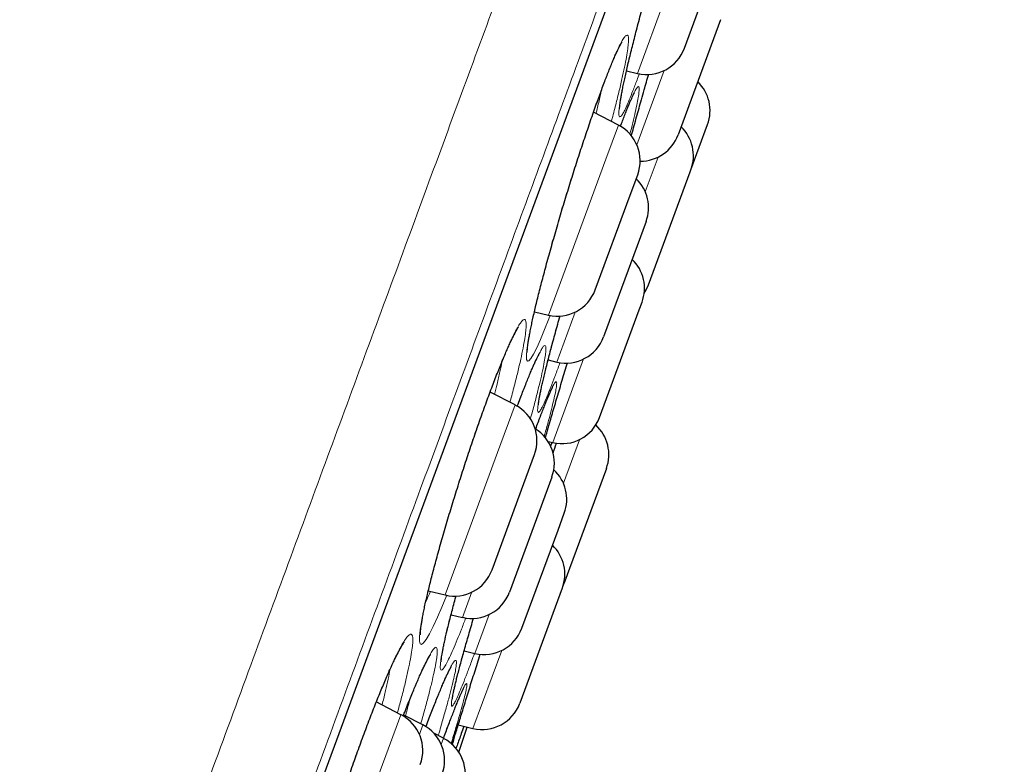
# Model space of a CAD drawing. Header units: millimetres. Extents: x 8 to 791, y 12 to 1717.
# Tile 341 of 344: x 778 to 790, y 1571 to 1580. Entities that reach past the tile are written whole.
import ezdxf

# ---------------------------------------------------------------- set-up
doc = ezdxf.new("R2010")
doc.units = ezdxf.units.MM

msp = doc.modelspace()

# ---------------------------------------------------------------- linework, layer by layer
at = {"color": 8, "linetype": 'Continuous', "lineweight": 0}
for p, q in [((767.427, 1531.391), (790.25, 1593.26)), ((785.9, 1579.607), (786.67, 1581.695)), ((786.233, 1579.644), (785.892, 1578.72)), ((785.507, 1578.542), (785.663, 1578.965)), ((784.791, 1576.601), (785.507, 1578.542)), ((785.997, 1578.136), (786.156, 1578.567)), ((785.124, 1576.638), (784.895, 1576.016)), ((784.845, 1575.013), (785.229, 1576.054)), ((784.16, 1574.891), (784.378, 1575.482)), ((784.631, 1575.178), (784.64, 1575.202)), ((785.178, 1575.05), (784.978, 1574.509)), ((783.506, 1573.118), (784.16, 1574.891)), ((783.839, 1573.155), (783.723, 1572.839)), ((783.877, 1572.389), (784.056, 1572.876)), ((784.21, 1572.426), (783.852, 1571.456)), ((782.67, 1570.85), (782.956, 1571.628)), ((783.229, 1571.5), (783.186, 1571.383)), ((783.485, 1571.335), (783.534, 1571.466)), ((783.458, 1571.255), (783.487, 1571.334))]:
    msp.add_line(p, q, dxfattribs=at)
at = {"color": 7, "linetype": 'Continuous', "lineweight": 30}
for p, q in [((767.436, 1531.412), (790.244, 1593.239)), ((786.484, 1579.921), (786.95, 1581.186)), ((786.935, 1580.276), (786.406, 1578.843)), ((785.763, 1579.639), (785.9, 1579.607)), ((785.663, 1578.965), (785.353, 1579.124)), ((786.566, 1578.409), (786.773, 1578.972)), ((786.037, 1576.977), (786.557, 1578.385)), ((786.557, 1578.385), (786.566, 1578.409)), ((785.809, 1578.091), (785.903, 1578.347)), ((785.375, 1576.914), (785.809, 1578.091)), ((786.007, 1577.763), (785.479, 1576.33)), ((785.429, 1575.327), (785.922, 1576.664)), ((785.922, 1576.664), (785.957, 1576.76)), ((784.617, 1576.641), (784.791, 1576.601)), ((784.788, 1576.042), (784.895, 1576.016)), ((784.378, 1575.482), (784.066, 1575.642)), ((784.788, 1575.027), (784.845, 1575.013)), ((784.834, 1575.016), (784.818, 1574.97)), ((784.486, 1574.506), (784.618, 1574.864)), ((785.514, 1574.691), (784.985, 1573.258)), ((784.835, 1574.585), (784.307, 1573.153)), ((784.09, 1573.431), (784.486, 1574.506)), ((784.912, 1573.926), (784.989, 1574.136)), ((784.46, 1572.703), (784.912, 1573.926)), ((784.974, 1573.231), (784.985, 1573.258)), ((783.296, 1573.167), (783.506, 1573.118)), ((784.965, 1573.203), (784.436, 1571.77)), ((783.58, 1572.872), (783.723, 1572.839)), ((783.742, 1572.421), (783.877, 1572.389)), ((782.956, 1571.628), (782.649, 1571.786)), ((783.229, 1571.5), (782.99, 1571.623)), ((783.669, 1571.5), (783.852, 1571.456)), ((783.487, 1571.334), (783.367, 1571.396)), ((783.678, 1571.16), (783.782, 1571.473))]:
    msp.add_line(p, q, dxfattribs=at)
at = {"color": 8, "linetype": 'Continuous', "lineweight": 0, "flags": 128}
for points in [[(784.814, 1576.598), (784.798, 1576.554), (784.745, 1576.421), (784.693, 1576.296), (784.646, 1576.192), (784.607, 1576.113), (784.574, 1576.059), (784.548, 1576.03), (784.53, 1576.026), (784.52, 1576.048), (784.518, 1576.096), (784.524, 1576.168), (784.538, 1576.264), (784.56, 1576.383), (784.589, 1576.523), (784.626, 1576.682), (784.669, 1576.859), (784.718, 1577.051), (784.773, 1577.256), (784.833, 1577.471), (784.896, 1577.693), (784.963, 1577.919), (785.033, 1578.148), (785.103, 1578.375), (785.175, 1578.598), (785.246, 1578.814), (785.316, 1579.02), (785.384, 1579.215), (785.449, 1579.395), (785.51, 1579.559), (785.51, 1579.559)], [(783.526, 1573.116), (783.522, 1573.108), (783.464, 1572.966), (783.41, 1572.84), (783.357, 1572.725), (783.31, 1572.632), (783.27, 1572.564), (783.238, 1572.521), (783.213, 1572.503), (783.197, 1572.51), (783.188, 1572.543), (783.188, 1572.601), (783.196, 1572.683), (783.213, 1572.789), (783.238, 1572.917), (783.27, 1573.065), (783.31, 1573.231), (783.357, 1573.415), (783.41, 1573.611), (783.468, 1573.82), (783.532, 1574.038), (783.599, 1574.261), (783.67, 1574.487), (783.743, 1574.715), (783.817, 1574.94), (783.891, 1575.158), (783.966, 1575.37), (784.038, 1575.57), (784.109, 1575.76), (784.177, 1575.934), (784.241, 1576.09), (784.241, 1576.09)], [(782.319, 1570.894), (782.397, 1571.116), (782.474, 1571.331), (782.551, 1571.538), (782.626, 1571.732), (782.701, 1571.917), (782.771, 1572.085), (782.837, 1572.234), (782.837, 1572.234)]]:
    msp.add_lwpolyline(points, dxfattribs=at)
at = {"color": 7, "linetype": 'Continuous', "lineweight": 30, "flags": 128}
msp.add_lwpolyline([(785.984, 1576.873), (786.01, 1576.916), (786.037, 1576.977)], dxfattribs=at)
at = {"color": 7, "linetype": 'Continuous', "lineweight": 30}
for centre, start, end in [((786.015, 1580.094), 256.7512, 339.7512), ((786.304, 1579.145), 339.7512, 46.173), ((785.434, 1578.52), 339.7512, 62.7512), ((786.097, 1578.583), 339.7512, 46.173), ((785.937, 1579.016), 269.979, 339.7512), ((785.538, 1577.936), 339.7512, 46.173), ((785.488, 1576.933), 339.7512, 46.173), ((784.905, 1577.087), 256.7512, 339.7512), ((785.01, 1576.503), 256.7512, 339.7512), ((784.149, 1575.037), 339.7512, 62.7512), ((784.959, 1575.5), 256.7512, 339.7512), ((784.366, 1574.759), 339.7512, 58.5924), ((785.044, 1574.864), 339.7512, 47.5503), ((784.52, 1574.309), 339.7512, 47.2679), ((784.496, 1573.376), 339.7512, 46.173), ((783.621, 1573.604), 256.7512, 339.7512), ((783.838, 1573.326), 256.7512, 339.7512), ((783.991, 1572.876), 256.7512, 339.7512), ((783.967, 1571.943), 256.7512, 339.7512), ((782.728, 1571.183), 339.7512, 62.7512), ((783, 1571.056), 339.7512, 62.7512), ((783.258, 1570.889), 339.7512, 62.7512)]:
    msp.add_arc(centre, 0.5, start, end, dxfattribs=at)
at = {"color": 8, "linetype": 'Continuous', "lineweight": 0}
for points, knots in [([(765.506, 1530.008), (765.508, 1530.014), (765.513, 1530.026), (765.549, 1530.125), (765.607, 1530.282), (765.689, 1530.503), (765.793, 1530.785), (765.918, 1531.126), (766.065, 1531.524), (766.233, 1531.98), (766.424, 1532.496), (766.637, 1533.074), (766.872, 1533.712), (767.129, 1534.407), (767.405, 1535.156), (767.7, 1535.955), (768.011, 1536.799), (768.339, 1537.686), (768.683, 1538.621), (769.047, 1539.606), (769.429, 1540.642), (769.829, 1541.727), (770.244, 1542.852), (770.673, 1544.016), (771.113, 1545.209), (771.563, 1546.428), (772.022, 1547.67), (772.49, 1548.941), (772.971, 1550.245), (773.464, 1551.581), (773.968, 1552.947), (774.479, 1554.331), (774.996, 1555.732), (775.514, 1557.138), (776.034, 1558.547), (776.553, 1559.955), (777.075, 1561.368), (777.6, 1562.792), (778.129, 1564.225), (778.659, 1565.664), (779.188, 1567.097), (779.714, 1568.522), (780.232, 1569.928), (780.743, 1571.311), (781.244, 1572.67), (781.738, 1574.011), (782.228, 1575.339), (782.712, 1576.651), (783.189, 1577.943), (783.655, 1579.207), (784.11, 1580.439), (784.549, 1581.629), (784.972, 1582.777), (785.379, 1583.881), (785.772, 1584.945), (786.151, 1585.974), (786.517, 1586.965), (786.868, 1587.915), (787.2, 1588.816), (787.514, 1589.667), (787.807, 1590.462), (788.079, 1591.199), (788.33, 1591.879), (788.561, 1592.505), (788.772, 1593.078), (788.964, 1593.597), (789.135, 1594.06), (789.283, 1594.462), (789.409, 1594.803), (789.511, 1595.081), (789.59, 1595.296), (789.646, 1595.447), (789.681, 1595.542), (789.686, 1595.554), (789.688, 1595.56)], [0, 0, 0, 0, 0.014, 0.028, 0.042, 0.056, 0.07, 0.08375, 0.0975, 0.11125, 0.125, 0.139, 0.153, 0.167, 0.181, 0.195, 0.20875, 0.2225, 0.23625, 0.25, 0.264, 0.278, 0.292, 0.306, 0.32, 0.33375, 0.3475, 0.36125, 0.375, 0.389, 0.403, 0.417, 0.431, 0.445, 0.45875, 0.4725, 0.48625, 0.5, 0.514, 0.528, 0.542, 0.556, 0.57, 0.58375, 0.5975, 0.61125, 0.625, 0.639, 0.653, 0.667, 0.681, 0.695, 0.70875, 0.7225, 0.73625, 0.75, 0.764, 0.778, 0.792, 0.806, 0.82, 0.83375, 0.8475, 0.86125, 0.875, 0.889, 0.903, 0.917, 0.931, 0.945, 0.95875, 0.9725, 0.98625, 1, 1, 1, 1]), ([(790.467, 1594.138), (790.465, 1594.133), (790.461, 1594.121), (790.425, 1594.025), (790.369, 1593.873), (790.29, 1593.658), (790.189, 1593.385), (790.067, 1593.054), (789.925, 1592.669), (789.762, 1592.227), (789.577, 1591.726), (789.37, 1591.166), (789.142, 1590.547), (788.894, 1589.873), (788.626, 1589.147), (788.34, 1588.373), (788.038, 1587.554), (787.721, 1586.694), (787.386, 1585.788), (787.034, 1584.832), (786.664, 1583.828), (786.276, 1582.777), (785.873, 1581.686), (785.457, 1580.557), (785.03, 1579.4), (784.594, 1578.218), (784.15, 1577.014), (783.695, 1575.782), (783.229, 1574.518), (782.751, 1573.222), (782.263, 1571.898), (781.768, 1570.556), (781.266, 1569.197), (780.763, 1567.834), (780.26, 1566.468), (779.756, 1565.103), (779.251, 1563.733), (778.741, 1562.352), (778.229, 1560.963), (777.714, 1559.568), (777.202, 1558.178), (776.692, 1556.797), (776.189, 1555.434), (775.695, 1554.093), (775.208, 1552.775), (774.729, 1551.476), (774.254, 1550.188), (773.785, 1548.916), (773.322, 1547.663), (772.87, 1546.438), (772.43, 1545.243), (772.004, 1544.089), (771.594, 1542.976), (771.199, 1541.907), (770.818, 1540.875), (770.45, 1539.877), (770.096, 1538.916), (769.756, 1537.995), (769.434, 1537.121), (769.129, 1536.296), (768.845, 1535.526), (768.581, 1534.811), (768.338, 1534.152), (768.115, 1533.545), (767.909, 1532.989), (767.724, 1532.486), (767.558, 1532.037), (767.414, 1531.647), (767.292, 1531.316), (767.193, 1531.048), (767.116, 1530.839), (767.062, 1530.692), (767.028, 1530.6), (767.024, 1530.588), (767.022, 1530.583)], [0, 0, 0, 0, 0.014, 0.028, 0.042, 0.056, 0.07, 0.08375, 0.0975, 0.11125, 0.125, 0.139, 0.153, 0.167, 0.181, 0.195, 0.20875, 0.2225, 0.23625, 0.25, 0.264, 0.278, 0.292, 0.306, 0.32, 0.33375, 0.3475, 0.36125, 0.375, 0.389, 0.403, 0.417, 0.431, 0.445, 0.45875, 0.4725, 0.48625, 0.5, 0.514, 0.528, 0.542, 0.556, 0.57, 0.58375, 0.5975, 0.61125, 0.625, 0.639, 0.653, 0.667, 0.681, 0.695, 0.70875, 0.7225, 0.73625, 0.75, 0.764, 0.778, 0.792, 0.806, 0.82, 0.83375, 0.8475, 0.86125, 0.875, 0.889, 0.903, 0.917, 0.931, 0.945, 0.95875, 0.9725, 0.98625, 1, 1, 1, 1]), ([(785.924, 1579.605), (785.914, 1579.578), (785.886, 1579.499), (785.843, 1579.388), (785.798, 1579.273), (785.758, 1579.183), (785.726, 1579.118), (785.7, 1579.077), (785.681, 1579.061), (785.67, 1579.072), (785.667, 1579.109), (785.671, 1579.17), (785.684, 1579.256), (785.703, 1579.365), (785.73, 1579.496), (785.764, 1579.648), (785.804, 1579.818), (785.851, 1580.004), (785.902, 1580.205), (785.959, 1580.416), (786.02, 1580.637), (786.083, 1580.863), (786.15, 1581.092), (786.218, 1581.322), (786.286, 1581.548), (786.355, 1581.769), (786.422, 1581.981), (786.487, 1582.181), (786.55, 1582.368), (786.589, 1582.48), (786.609, 1582.535)], [0, 0, 0, 0, 0.018658, 0.055071, 0.091598, 0.128006, 0.164251, 0.20061, 0.236853, 0.273212, 0.309688, 0.346047, 0.382345, 0.418757, 0.455055, 0.491441, 0.527944, 0.56433, 0.600706, 0.637198, 0.673574, 0.709946, 0.746434, 0.782805, 0.819085, 0.855479, 0.891756, 0.9278, 0.963957, 1, 1, 1, 1]), ([(785.51, 1579.559), (785.53, 1579.608), (785.568, 1579.706), (785.619, 1579.828), (785.665, 1579.929), (785.704, 1580.006), (785.737, 1580.058), (785.762, 1580.086), (785.779, 1580.087), (785.788, 1580.063), (785.79, 1580.014), (785.783, 1579.94), (785.769, 1579.842), (785.747, 1579.722), (785.717, 1579.58), (785.68, 1579.42), (785.636, 1579.241), (785.601, 1579.103), (785.579, 1579.022), (785.576, 1579.01)], [0, 0, 0, 0, 0.061557, 0.12331, 0.184869, 0.246584, 0.308498, 0.370215, 0.431885, 0.493752, 0.555425, 0.617316, 0.679405, 0.741296, 0.803072, 0.865041, 0.926813, 0.988795, 1, 1, 1, 1]), ([(785.384, 1579.108), (785.39, 1579.134), (785.411, 1579.218), (785.434, 1579.316), (785.448, 1579.381), (785.452, 1579.399)], [0, 0, 0, 0, 0.240842, 0.794693, 1, 1, 1, 1]), ([(785.688, 1578.946), (785.695, 1578.967), (785.722, 1579.039), (785.761, 1579.142), (785.806, 1579.252), (785.844, 1579.338), (785.875, 1579.4), (785.898, 1579.437), (785.914, 1579.448), (785.922, 1579.434), (785.922, 1579.395), (785.914, 1579.33), (785.898, 1579.241), (785.874, 1579.129), (785.844, 1579), (785.819, 1578.899), (785.806, 1578.85)], [0, 0, 0, 0, 0.030473, 0.105614, 0.180516, 0.255363, 0.330451, 0.405301, 0.480055, 0.555048, 0.629806, 0.704796, 0.780025, 0.855016, 0.929856, 1, 1, 1, 1]), ([(785.824, 1578.832), (785.838, 1578.881), (785.868, 1578.994), (785.911, 1579.146), (785.94, 1579.249), (785.949, 1579.28)], [0, 0, 0, 0, 0.348662, 0.804524, 1, 1, 1, 1]), ([(784.241, 1576.09), (784.26, 1576.135), (784.299, 1576.226), (784.35, 1576.336), (784.396, 1576.426), (784.435, 1576.492), (784.467, 1576.534), (784.492, 1576.55), (784.508, 1576.541), (784.516, 1576.506), (784.515, 1576.447), (784.506, 1576.362), (784.489, 1576.255), (784.464, 1576.126), (784.431, 1575.976), (784.39, 1575.808), (784.351, 1575.654), (784.323, 1575.551), (784.313, 1575.515)], [0, 0, 0, 0, 0.063503, 0.127204, 0.190709, 0.255111, 0.31972, 0.384123, 0.448498, 0.513078, 0.577455, 0.642054, 0.70686, 0.771459, 0.835909, 0.900562, 0.965008, 1, 1, 1, 1]), ([(784.936, 1576.01), (784.932, 1575.999), (784.91, 1575.936), (784.871, 1575.832), (784.821, 1575.701), (784.776, 1575.59), (784.738, 1575.501), (784.706, 1575.438), (784.682, 1575.399), (784.666, 1575.386), (784.658, 1575.398), (784.657, 1575.436), (784.665, 1575.499), (784.68, 1575.587), (784.703, 1575.697), (784.734, 1575.829), (784.771, 1575.981), (784.815, 1576.151), (784.866, 1576.338), (784.906, 1576.486), (784.931, 1576.574), (784.936, 1576.591)], [0, 0, 0, 0, 0.010644, 0.063923, 0.121621, 0.179501, 0.237191, 0.294624, 0.352237, 0.409667, 0.467273, 0.525063, 0.582669, 0.640156, 0.697825, 0.755312, 0.81292, 0.870712, 0.92832, 0.985899, 1, 1, 1, 1]), ([(784.499, 1575.716), (784.518, 1575.764), (784.556, 1575.859), (784.606, 1575.978), (784.651, 1576.075), (784.689, 1576.149), (784.719, 1576.199), (784.742, 1576.224), (784.756, 1576.222), (784.762, 1576.195), (784.761, 1576.144), (784.75, 1576.068), (784.732, 1575.968), (784.705, 1575.846), (784.671, 1575.703), (784.63, 1575.54), (784.595, 1575.407), (784.571, 1575.324), (784.566, 1575.305)], [0, 0, 0, 0, 0.064987, 0.130178, 0.195167, 0.260601, 0.326246, 0.391682, 0.457058, 0.522644, 0.588024, 0.653612, 0.71941, 0.784998, 0.850438, 0.916084, 0.981521, 1, 1, 1, 1]), ([(784.122, 1575.614), (784.133, 1575.657), (784.157, 1575.757), (784.189, 1575.895), (784.206, 1575.981), (784.215, 1576.023)], [0, 0, 0, 0, 0.284949, 0.653437, 1, 1, 1, 1]), ([(784.403, 1575.463), (784.414, 1575.494), (784.448, 1575.586), (784.479, 1575.664), (784.499, 1575.716)], [0, 0, 0, 0, 0.339628, 1, 1, 1, 1]), ([(784.64, 1575.202), (784.651, 1575.232), (784.673, 1575.29), (784.711, 1575.391), (784.753, 1575.499), (784.796, 1575.602), (784.831, 1575.683), (784.859, 1575.739), (784.88, 1575.77), (784.892, 1575.776), (784.896, 1575.756), (784.892, 1575.711), (784.88, 1575.641), (784.859, 1575.547), (784.831, 1575.431), (784.795, 1575.293), (784.764, 1575.177), (784.743, 1575.103), (784.738, 1575.088)], [0, 0, 0, 0, 0.039554, 0.079109, 0.148354, 0.217817, 0.287056, 0.35634, 0.425841, 0.495119, 0.564625, 0.634352, 0.703856, 0.773323, 0.84301, 0.912474, 0.981965, 1, 1, 1, 1]), ([(784.754, 1575.073), (784.756, 1575.081), (784.765, 1575.112), (784.775, 1575.146), (784.782, 1575.171)], [0, 0, 0, 0, 0.274902, 1, 1, 1, 1]), ([(783.263, 1573.025), (783.268, 1573.035), (783.286, 1573.074), (783.307, 1573.124), (783.323, 1573.161)], [0, 0, 0, 0, 0.256473, 1, 1, 1, 1]), ([(783.764, 1572.832), (783.745, 1572.785), (783.708, 1572.687), (783.655, 1572.556), (783.605, 1572.436), (783.559, 1572.336), (783.521, 1572.26), (783.49, 1572.208), (783.467, 1572.182), (783.451, 1572.181), (783.445, 1572.206), (783.446, 1572.256), (783.456, 1572.331), (783.474, 1572.429), (783.5, 1572.55), (783.533, 1572.691), (783.574, 1572.853), (783.611, 1572.993), (783.636, 1573.083), (783.643, 1573.108)], [0, 0, 0, 0, 0.053765, 0.110788, 0.172655, 0.234716, 0.296575, 0.358157, 0.419934, 0.481513, 0.543299, 0.605283, 0.667069, 0.728716, 0.790559, 0.852206, 0.913967, 0.975925, 1, 1, 1, 1]), ([(783.871, 1572.391), (783.858, 1572.357), (783.826, 1572.266), (783.778, 1572.14), (783.728, 1572.013), (783.686, 1571.908), (783.649, 1571.826), (783.621, 1571.768), (783.6, 1571.736), (783.587, 1571.729), (783.582, 1571.747), (783.586, 1571.791), (783.598, 1571.859), (783.618, 1571.951), (783.646, 1572.066), (783.681, 1572.203), (783.724, 1572.358), (783.773, 1572.533), (783.818, 1572.69), (783.849, 1572.794), (783.86, 1572.83)], [0, 0, 0, 0, 0.035403, 0.093791, 0.151996, 0.210179, 0.268548, 0.326732, 0.385021, 0.443495, 0.501784, 0.560102, 0.618607, 0.676925, 0.735343, 0.793947, 0.852364, 0.910715, 0.969251, 1, 1, 1, 1]), ([(782.837, 1572.234), (782.856, 1572.276), (782.895, 1572.36), (782.947, 1572.459), (782.992, 1572.539), (783.031, 1572.595), (783.062, 1572.627), (783.085, 1572.634), (783.1, 1572.614), (783.105, 1572.57), (783.102, 1572.501), (783.09, 1572.408), (783.07, 1572.293), (783.041, 1572.156), (783.004, 1571.999), (782.961, 1571.832), (782.928, 1571.709), (782.912, 1571.651)], [0, 0, 0, 0, 0.0655871, 0.1313741, 0.1969634, 0.2642344, 0.3317206, 0.3989929, 0.4662402, 0.5337024, 0.6009531, 0.6684134, 0.73609, 0.8035502, 0.8708176, 0.9382968, 1, 1, 1, 1]), ([(783.154, 1572.032), (783.173, 1572.076), (783.211, 1572.164), (783.261, 1572.271), (783.306, 1572.357), (783.343, 1572.419), (783.372, 1572.457), (783.393, 1572.471), (783.406, 1572.458), (783.41, 1572.42), (783.405, 1572.358), (783.392, 1572.271), (783.37, 1572.161), (783.34, 1572.03), (783.303, 1571.879), (783.257, 1571.708), (783.223, 1571.586), (783.203, 1571.517), (783.202, 1571.514)], [0, 0, 0, 0, 0.065441, 0.131084, 0.196526, 0.263151, 0.329989, 0.396614, 0.463192, 0.529982, 0.596563, 0.663344, 0.730339, 0.79712, 0.863721, 0.930531, 0.997128, 1, 1, 1, 1]), ([(783.397, 1571.815), (783.408, 1571.841), (783.429, 1571.895), (783.467, 1571.987), (783.51, 1572.085), (783.552, 1572.177), (783.588, 1572.246), (783.615, 1572.289), (783.634, 1572.308), (783.645, 1572.302), (783.647, 1572.27), (783.641, 1572.213), (783.626, 1572.132), (783.602, 1572.027), (783.57, 1571.9), (783.531, 1571.754), (783.484, 1571.588), (783.447, 1571.458), (783.424, 1571.38), (783.42, 1571.368)], [0, 0, 0, 0, 0.0362803, 0.0725608, 0.1377159, 0.2030753, 0.2682243, 0.3334451, 0.3988696, 0.4640846, 0.5295248, 0.5951731, 0.6606115, 0.7259999, 0.791596, 0.8569827, 0.9223726, 0.9879705, 1, 1, 1, 1]), ([(782.721, 1571.749), (782.723, 1571.756), (782.74, 1571.82), (782.766, 1571.929), (782.797, 1572.07), (782.815, 1572.158), (782.82, 1572.193), (782.82, 1572.193)], [0, 0, 0, 0, 0.037694, 0.358513, 0.678327, 0.998969, 1, 1, 1, 1]), ([(782.983, 1571.609), (782.996, 1571.642), (783.033, 1571.739), (783.091, 1571.883), (783.133, 1571.982), (783.154, 1572.032)], [0, 0, 0, 0, 0.208689, 0.605, 1, 1, 1, 1]), ([(783.534, 1571.466), (783.545, 1571.495), (783.567, 1571.552), (783.605, 1571.651), (783.646, 1571.757), (783.688, 1571.858), (783.723, 1571.936), (783.749, 1571.989), (783.767, 1572.017), (783.777, 1572.021), (783.778, 1571.998), (783.771, 1571.951), (783.755, 1571.879), (783.73, 1571.783), (783.699, 1571.666), (783.671, 1571.571), (783.658, 1571.524)], [0, 0, 0, 0, 0.043291, 0.086583, 0.162575, 0.238806, 0.314791, 0.390829, 0.467104, 0.543134, 0.619405, 0.695917, 0.772185, 0.848394, 0.924845, 1, 1, 1, 1]), ([(783.012, 1571.612), (783.016, 1571.624), (783.034, 1571.693), (783.052, 1571.76), (783.063, 1571.809), (783.064, 1571.812)], [0, 0, 0, 0, 0.172119, 0.945825, 1, 1, 1, 1]), ([(783.266, 1571.475), (783.269, 1571.484), (783.295, 1571.553), (783.339, 1571.669), (783.378, 1571.766), (783.397, 1571.815)], [0, 0, 0, 0, 0.0725556, 0.5362762, 1, 1, 1, 1])]:
    msp.add_open_spline(points, degree=3, knots=knots, dxfattribs=at)
at = {"color": 7, "linetype": 'Continuous', "lineweight": 30}
for points, knots in [([(785.677, 1579.165), (785.677, 1579.165), (785.677, 1579.165), (785.677, 1579.171), (785.678, 1579.184), (785.68, 1579.204), (785.683, 1579.232), (785.689, 1579.268), (785.696, 1579.312), (785.705, 1579.364), (785.716, 1579.423), (785.73, 1579.488), (785.745, 1579.559), (785.762, 1579.636), (785.781, 1579.718), (785.802, 1579.805), (785.824, 1579.896), (785.849, 1579.993), (785.875, 1580.094), (785.902, 1580.2), (785.931, 1580.31), (785.961, 1580.422), (785.993, 1580.537), (786.025, 1580.654), (786.058, 1580.772), (786.092, 1580.891), (786.126, 1581.009), (786.16, 1581.127), (786.195, 1581.244), (786.23, 1581.362), (786.266, 1581.479), (786.301, 1581.596), (786.337, 1581.711), (786.373, 1581.825), (786.409, 1581.936), (786.444, 1582.045), (786.478, 1582.15), (786.511, 1582.251), (786.544, 1582.347), (786.575, 1582.436), (786.595, 1582.496), (786.611, 1582.539), (786.626, 1582.583), (786.65, 1582.648), (786.676, 1582.72), (786.701, 1582.786), (786.725, 1582.845), (786.747, 1582.899), (786.767, 1582.946), (786.784, 1582.985), (786.798, 1583.016), (786.81, 1583.037), (786.817, 1583.051), (786.821, 1583.058), (786.822, 1583.058), (786.822, 1583.058)], [0, 0, 0, 0, 0.00572, 0.01786, 0.031869, 0.047667, 0.065, 0.083524, 0.102901, 0.122851, 0.143162, 0.163679, 0.184291, 0.204906, 0.225461, 0.245865, 0.266394, 0.287176, 0.308172, 0.329338, 0.350627, 0.371987, 0.393363, 0.414688, 0.435913, 0.456998, 0.477908, 0.498617, 0.5192, 0.539951, 0.560859, 0.581903, 0.603054, 0.624281, 0.645549, 0.666815, 0.688036, 0.70918, 0.730215, 0.751119, 0.770568, 0.77291, 0.783757, 0.804233, 0.824755, 0.845338, 0.865935, 0.88647, 0.906848, 0.92693, 0.946514, 0.963185, 0.978376, 0.991744, 1, 1, 1, 1]), ([(784.528, 1576.136), (784.528, 1576.136), (784.528, 1576.137), (784.528, 1576.146), (784.529, 1576.162), (784.531, 1576.185), (784.534, 1576.216), (784.54, 1576.255), (784.547, 1576.303), (784.557, 1576.357), (784.569, 1576.419), (784.583, 1576.487), (784.599, 1576.56), (784.617, 1576.64), (784.637, 1576.724), (784.658, 1576.813), (784.682, 1576.906), (784.707, 1577.004), (784.734, 1577.106), (784.762, 1577.213), (784.792, 1577.324), (784.824, 1577.437), (784.857, 1577.553), (784.891, 1577.67), (784.925, 1577.789), (784.96, 1577.908), (784.996, 1578.026), (785.032, 1578.143), (785.068, 1578.26), (785.104, 1578.376), (785.141, 1578.492), (785.178, 1578.607), (785.215, 1578.72), (785.253, 1578.832), (785.29, 1578.941), (785.326, 1579.048), (785.362, 1579.15), (785.397, 1579.248), (785.43, 1579.342), (785.463, 1579.43), (785.488, 1579.496), (785.507, 1579.547), (785.526, 1579.595), (785.55, 1579.655), (785.576, 1579.721), (785.602, 1579.781), (785.625, 1579.834), (785.646, 1579.881), (785.665, 1579.92), (785.681, 1579.951), (785.694, 1579.973), (785.702, 1579.987), (785.707, 1579.995), (785.708, 1579.995), (785.708, 1579.996)], [0, 0, 0, 0, 0.010254, 0.023182, 0.037874, 0.054208, 0.071929, 0.090725, 0.110302, 0.130414, 0.150871, 0.171533, 0.192292, 0.213063, 0.233781, 0.254359, 0.274924, 0.295754, 0.31681, 0.338052, 0.359432, 0.3809, 0.402402, 0.42387, 0.445252, 0.466503, 0.487586, 0.508473, 0.529145, 0.549938, 0.570907, 0.59202, 0.61325, 0.634566, 0.655933, 0.677309, 0.698648, 0.719913, 0.74107, 0.762092, 0.782952, 0.790886, 0.801788, 0.822298, 0.842835, 0.863394, 0.883901, 0.904262, 0.924344, 0.943949, 0.960752, 0.976179, 0.989925, 1, 1, 1, 1]), ([(785.949, 1579.28), (785.96, 1579.321), (785.989, 1579.424), (786.021, 1579.532), (786.04, 1579.598)], [0, 0, 0, 0, 0.394843, 1, 1, 1, 1]), ([(785.688, 1578.946), (785.69, 1578.952), (785.702, 1578.984), (785.722, 1579.036), (785.747, 1579.102), (785.77, 1579.161), (785.792, 1579.214), (785.811, 1579.26), (785.829, 1579.298), (785.843, 1579.328), (785.853, 1579.349), (785.86, 1579.362), (785.864, 1579.368), (785.864, 1579.368), (785.864, 1579.368)], [0, 0, 0, 0, 0.025323, 0.128206, 0.231417, 0.334748, 0.437811, 0.540134, 0.641028, 0.739458, 0.823055, 0.898841, 0.964919, 1, 1, 1, 1]), ([(785.825, 1578.832), (785.827, 1578.84), (785.838, 1578.881), (785.859, 1578.959), (785.889, 1579.065), (785.919, 1579.173), (785.94, 1579.247), (785.95, 1579.283)], [0, 0, 0, 0, 0.058309, 0.295243, 0.533583, 0.772771, 1, 1, 1, 1]), ([(784.667, 1575.48), (784.667, 1575.48), (784.667, 1575.479), (784.667, 1575.483), (784.668, 1575.492), (784.67, 1575.508), (784.673, 1575.532), (784.678, 1575.565), (784.686, 1575.605), (784.695, 1575.653), (784.707, 1575.708), (784.721, 1575.77), (784.737, 1575.838), (784.755, 1575.912), (784.775, 1575.991), (784.796, 1576.075), (784.819, 1576.163), (784.844, 1576.257), (784.871, 1576.355), (784.9, 1576.459), (784.922, 1576.538), (784.934, 1576.583), (784.937, 1576.591)], [0, 0, 0, 0, 0.001708, 0.033947, 0.071748, 0.115137, 0.163523, 0.215903, 0.27119, 0.328452, 0.386977, 0.44625, 0.505906, 0.565673, 0.625321, 0.684723, 0.743792, 0.803399, 0.863685, 0.924536, 0.985828, 1, 1, 1, 1]), ([(783.198, 1572.623), (783.198, 1572.623), (783.198, 1572.623), (783.198, 1572.63), (783.198, 1572.643), (783.199, 1572.664), (783.202, 1572.693), (783.207, 1572.73), (783.214, 1572.775), (783.223, 1572.828), (783.234, 1572.888), (783.247, 1572.954), (783.263, 1573.026), (783.281, 1573.104), (783.301, 1573.188), (783.322, 1573.275), (783.346, 1573.367), (783.371, 1573.463), (783.398, 1573.564), (783.427, 1573.669), (783.457, 1573.778), (783.49, 1573.89), (783.523, 1574.005), (783.558, 1574.122), (783.594, 1574.24), (783.63, 1574.358), (783.667, 1574.477), (783.705, 1574.595), (783.742, 1574.711), (783.78, 1574.827), (783.818, 1574.941), (783.857, 1575.055), (783.895, 1575.168), (783.934, 1575.279), (783.973, 1575.388), (784.011, 1575.494), (784.049, 1575.597), (784.086, 1575.695), (784.121, 1575.789), (784.156, 1575.878), (784.19, 1575.962), (784.215, 1576.024), (784.234, 1576.07), (784.253, 1576.115), (784.277, 1576.171), (784.304, 1576.231), (784.329, 1576.284), (784.352, 1576.331), (784.373, 1576.371), (784.39, 1576.403), (784.403, 1576.426), (784.413, 1576.441), (784.419, 1576.449), (784.422, 1576.452), (784.421, 1576.451), (784.421, 1576.451)], [0, 0, 0, 0, 0.0069408, 0.0194439, 0.0336373, 0.0494656, 0.0667341, 0.0851704, 0.1044914, 0.1244479, 0.1448392, 0.1655098, 0.1863413, 0.207243, 0.2281335, 0.2489597, 0.2696324, 0.2903005, 0.3112309, 0.3323858, 0.353724, 0.3751985, 0.3967585, 0.4183507, 0.4399051, 0.4613703, 0.4827016, 0.5038617, 0.5248224, 0.5455652, 0.566449, 0.5874993, 0.6086927, 0.6300026, 0.6513969, 0.6728394, 0.6942862, 0.7156899, 0.7370123, 0.7582176, 0.7792734, 0.8001507, 0.807835, 0.8187763, 0.8392746, 0.8597736, 0.8802331, 0.9005679, 0.9206518, 0.9403015, 0.9573032, 0.9730436, 0.9872275, 0.9997088, 1, 1, 1, 1]), ([(784.403, 1575.463), (784.41, 1575.481), (784.428, 1575.53), (784.455, 1575.602), (784.478, 1575.661), (784.496, 1575.706), (784.514, 1575.75), (784.537, 1575.81), (784.564, 1575.874), (784.589, 1575.933), (784.612, 1575.985), (784.633, 1576.03), (784.651, 1576.069), (784.667, 1576.098), (784.678, 1576.119), (784.686, 1576.131), (784.69, 1576.138), (784.69, 1576.138), (784.69, 1576.138)], [0, 0, 0, 0, 0.047172, 0.126542, 0.200249, 0.221122, 0.262332, 0.339893, 0.417564, 0.495331, 0.572911, 0.649946, 0.725909, 0.800015, 0.863098, 0.920589, 0.97126, 1, 1, 1, 1]), ([(784.782, 1575.171), (784.792, 1575.207), (784.82, 1575.303), (784.87, 1575.475), (784.932, 1575.683), (784.985, 1575.862), (785.019, 1575.972), (785.03, 1576.007)], [0, 0, 0, 0, 0.147193, 0.392305, 0.638387, 0.885273, 1, 1, 1, 1]), ([(784.632, 1575.178), (784.633, 1575.181), (784.644, 1575.212), (784.664, 1575.266), (784.692, 1575.341), (784.719, 1575.409), (784.743, 1575.472), (784.766, 1575.528), (784.786, 1575.577), (784.805, 1575.619), (784.819, 1575.652), (784.831, 1575.676), (784.839, 1575.692), (784.844, 1575.701), (784.845, 1575.702), (784.845, 1575.703)], [0, 0, 0, 0, 0.0091703, 0.1017479, 0.1946009, 0.2875517, 0.3803155, 0.4726004, 0.5640296, 0.6540925, 0.742051, 0.8176912, 0.8869757, 0.9478063, 1, 1, 1, 1]), ([(784.754, 1575.073), (784.756, 1575.078), (784.765, 1575.111), (784.775, 1575.146), (784.784, 1575.176)], [0, 0, 0, 0, 0.147189, 1, 1, 1, 1]), ([(784.849, 1574.874), (784.85, 1574.875), (784.864, 1574.921), (784.878, 1574.964), (784.892, 1575.005)], [0, 0, 0, 0, 0.041485, 1, 1, 1, 1]), ([(783.456, 1572.285), (783.456, 1572.285), (783.456, 1572.285), (783.456, 1572.29), (783.457, 1572.301), (783.459, 1572.32), (783.462, 1572.346), (783.468, 1572.381), (783.475, 1572.424), (783.485, 1572.474), (783.497, 1572.531), (783.512, 1572.596), (783.528, 1572.666), (783.547, 1572.742), (783.567, 1572.823), (783.59, 1572.909), (783.614, 1572.999), (783.632, 1573.066), (783.642, 1573.103), (783.644, 1573.108)], [0, 0, 0, 0, 0.013163, 0.054312, 0.101839, 0.155619, 0.214914, 0.278621, 0.345593, 0.414839, 0.485592, 0.557276, 0.629471, 0.701863, 0.774161, 0.846204, 0.917649, 0.989323, 1, 1, 1, 1]), ([(783.594, 1571.815), (783.594, 1571.815), (783.594, 1571.814), (783.595, 1571.818), (783.596, 1571.828), (783.598, 1571.845), (783.603, 1571.87), (783.609, 1571.903), (783.618, 1571.943), (783.629, 1571.991), (783.642, 1572.046), (783.657, 1572.108), (783.675, 1572.175), (783.694, 1572.248), (783.716, 1572.327), (783.739, 1572.412), (783.765, 1572.503), (783.792, 1572.598), (783.821, 1572.698), (783.844, 1572.776), (783.858, 1572.821), (783.86, 1572.83)], [0, 0, 0, 0, 0.005192, 0.0399352, 0.0808577, 0.1278183, 0.1799481, 0.2359678, 0.2946062, 0.354847, 0.4159703, 0.4774936, 0.5389131, 0.6004347, 0.6628954, 0.7261332, 0.7899957, 0.8543248, 0.9189565, 0.9837237, 1, 1, 1, 1]), ([(781.728, 1568.733), (781.728, 1568.733), (781.728, 1568.733), (781.727, 1568.741), (781.728, 1568.755), (781.729, 1568.777), (781.732, 1568.806), (781.737, 1568.844), (781.744, 1568.89), (781.754, 1568.943), (781.765, 1569.004), (781.779, 1569.071), (781.796, 1569.144), (781.814, 1569.222), (781.835, 1569.306), (781.858, 1569.395), (781.882, 1569.487), (781.909, 1569.583), (781.937, 1569.684), (781.967, 1569.788), (781.999, 1569.897), (782.032, 1570.008), (782.067, 1570.123), (782.104, 1570.239), (782.141, 1570.357), (782.179, 1570.476), (782.218, 1570.594), (782.257, 1570.712), (782.297, 1570.828), (782.336, 1570.943), (782.376, 1571.057), (782.416, 1571.169), (782.457, 1571.28), (782.497, 1571.39), (782.537, 1571.497), (782.577, 1571.602), (782.616, 1571.703), (782.655, 1571.801), (782.692, 1571.893), (782.729, 1571.981), (782.763, 1572.063), (782.796, 1572.138), (782.821, 1572.195), (782.846, 1572.249), (782.87, 1572.3), (782.897, 1572.355), (782.922, 1572.403), (782.944, 1572.444), (782.963, 1572.478), (782.979, 1572.503), (782.99, 1572.52), (782.997, 1572.529), (783.001, 1572.532), (783, 1572.532), (783, 1572.532)], [0, 0, 0, 0, 0.008138, 0.020847, 0.035194, 0.051122, 0.068447, 0.086911, 0.106251, 0.126231, 0.146659, 0.167385, 0.188291, 0.209285, 0.23029, 0.251243, 0.272105, 0.292814, 0.313681, 0.33479, 0.356104, 0.377578, 0.399164, 0.42081, 0.442454, 0.464034, 0.485501, 0.506814, 0.527939, 0.548854, 0.569669, 0.59069, 0.611865, 0.633171, 0.654579, 0.676053, 0.697555, 0.719032, 0.740442, 0.761745, 0.782905, 0.803886, 0.822814, 0.833783, 0.854236, 0.874649, 0.894964, 0.91507, 0.934803, 0.95393, 0.969944, 0.984505, 0.997445, 1, 1, 1, 1]), ([(782.984, 1571.608), (782.99, 1571.625), (783.009, 1571.674), (783.039, 1571.75), (783.074, 1571.837), (783.106, 1571.917), (783.13, 1571.973), (783.148, 1572.015), (783.166, 1572.056), (783.189, 1572.111), (783.216, 1572.169), (783.241, 1572.221), (783.263, 1572.267), (783.283, 1572.305), (783.299, 1572.335), (783.312, 1572.356), (783.321, 1572.37), (783.326, 1572.377), (783.326, 1572.377), (783.326, 1572.377)], [0, 0, 0, 0, 0.038091, 0.112097, 0.185689, 0.258756, 0.32648, 0.346721, 0.384727, 0.455958, 0.527196, 0.598296, 0.668953, 0.738705, 0.806868, 0.865366, 0.919084, 0.966941, 1, 1, 1, 1]), ([(783.595, 1571.253), (783.607, 1571.294), (783.634, 1571.383), (783.682, 1571.544), (783.738, 1571.726), (783.799, 1571.923), (783.865, 1572.132), (783.914, 1572.286), (783.941, 1572.371), (783.944, 1572.38)], [0, 0, 0, 0, 0.142666, 0.309364, 0.476592, 0.643296, 0.810638, 0.978528, 1, 1, 1, 1]), ([(783.266, 1571.475), (783.268, 1571.482), (783.277, 1571.505), (783.297, 1571.557), (783.325, 1571.631), (783.358, 1571.714), (783.389, 1571.793), (783.419, 1571.867), (783.447, 1571.935), (783.473, 1571.997), (783.497, 1572.053), (783.519, 1572.102), (783.539, 1572.143), (783.555, 1572.176), (783.568, 1572.201), (783.577, 1572.217), (783.582, 1572.226), (783.585, 1572.229), (783.584, 1572.228), (783.584, 1572.228)], [0, 0, 0, 0, 0.01567, 0.054409, 0.127805, 0.201437, 0.275421, 0.349674, 0.424074, 0.498403, 0.572409, 0.645775, 0.718067, 0.788667, 0.849444, 0.905316, 0.954858, 0.997267, 1, 1, 1, 1]), ([(783.485, 1571.334), (783.49, 1571.346), (783.505, 1571.387), (783.529, 1571.452), (783.559, 1571.53), (783.587, 1571.603), (783.613, 1571.67), (783.637, 1571.732), (783.66, 1571.787), (783.68, 1571.835), (783.698, 1571.876), (783.712, 1571.908), (783.723, 1571.931), (783.731, 1571.946), (783.735, 1571.955), (783.736, 1571.956), (783.736, 1571.956)], [0, 0, 0, 0, 0.032012, 0.114893, 0.198147, 0.281667, 0.365308, 0.448814, 0.531934, 0.61434, 0.695584, 0.775007, 0.843284, 0.905537, 0.959601, 1, 1, 1, 1]), ([(783.658, 1571.524), (783.657, 1571.524), (783.644, 1571.477), (783.618, 1571.392), (783.591, 1571.3), (783.581, 1571.267)], [0, 0, 0, 0, 0.008804, 0.646685, 1, 1, 1, 1]), ([(783.738, 1571.483), (783.733, 1571.467), (783.707, 1571.394), (783.675, 1571.3), (783.65, 1571.232), (783.641, 1571.208)], [0, 0, 0, 0, 0.150034, 0.701456, 1, 1, 1, 1])]:
    msp.add_open_spline(points, degree=3, knots=knots, dxfattribs=at)

doc.saveas('drawing.dxf')
